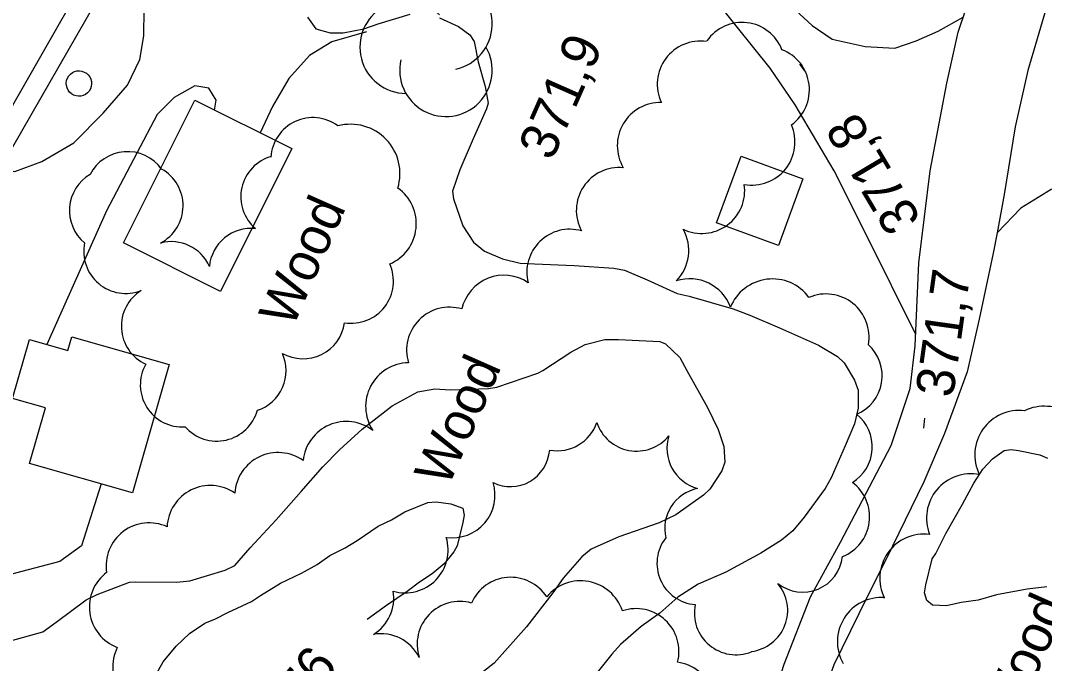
# Model space of a CAD drawing. Extents: x 287698 to 290158, y 5234163 to 5237182.
# Drawn here: x 289037.2 to 289117.9, y 5235088.9 to 5235139.6 of the extents above; entities that cross this region are included whole.
import ezdxf

# ---------------------------------------------------------------- set-up
doc = ezdxf.new("R2010")
doc.units = 0
for name, color, linetype in [('Niveau 19', 7, 'Continuous'), ('Niveau 2', 7, 'Continuous'), ('Niveau 21', 7, 'Continuous'), ('Niveau 3', 7, 'Continuous'), ('Niveau 31', 7, 'Continuous'), ('Niveau 36', 7, 'Continuous'), ('Niveau 4', 7, 'Continuous'), ('Niveau 44', 7, 'Continuous')]:
    doc.layers.add(name, color=color, linetype=linetype)

msp = doc.modelspace()

# ---------------------------------------------------------------- linework, layer by layer
at = {"layer": 'Niveau 19'}
for points in [[(289107.73, 5235114.9), (289103.97, 5235122.45), (289101.31, 5235127.75), (289098.24, 5235132.95), (289096.26, 5235135.83), (289093.69, 5235139.03), (289088.95, 5235144.98), (289085.24, 5235149.94), (289082.66, 5235154.46), (289079.51, 5235159.18), (289077.13, 5235163.07), (289075.43, 5235166.33)], [(289098.8, 5235160.37), (289096.76, 5235157.84), (289095.96, 5235155.79), (289095.59, 5235153.7), (289095.18, 5235150.34), (289095.31, 5235148.11), (289095.99, 5235144.7), (289096.84, 5235142.35), (289097.95, 5235140.7), (289099.57, 5235139.21), (289101.17, 5235138.12), (289103.75, 5235137.54), (289106.1, 5235137.41), (289107.78, 5235137.99), (289109.52, 5235138.74), (289111.49, 5235139.86)], [(289033.9, 5235128.27), (289036.72, 5235127.69), (289038.84, 5235128.47), (289041.36, 5235129.94), (289043.68, 5235132.29), (289045.59, 5235134.49), (289046.58, 5235136.53), (289046.89, 5235138.39), (289046.91, 5235140.49), (289046.53, 5235142.45), (289045.76, 5235144.17), (289043.96, 5235145.92)], [(289064.43, 5235138.69), (289061.71, 5235137.92), (289059.94, 5235136.84), (289058.32, 5235135.01), (289057.04, 5235132.82), (289056.06, 5235130.74)], [(289052.46, 5235132.53), (289052.6, 5235133.32), (289052.01, 5235134.25), (289050.91, 5235134.45), (289049.28, 5235133.52), (289047.94, 5235132.17), (289043.93, 5235124.59), (289039.24, 5235114.05)], [(289131.56, 5235129.53), (289131.16, 5235127.71), (289130.24, 5235127.33), (289121.69, 5235127.25), (289118.42, 5235126.28), (289116.02, 5235124.8), (289114.16, 5235122.86)], [(289043.52, 5235103.06), (289041.97, 5235098.17), (289040.27, 5235096.93), (289036.27, 5235095.9), (289032.9, 5235095.77), (289030.17, 5235096.53), (289028.01, 5235098.13), (289025.33, 5235101), (289023.56, 5235102.84), (289022.01, 5235103.7), (289020.36, 5235104.31)]]:
    msp.add_lwpolyline(points, dxfattribs=at)
at = {"layer": 'Niveau 2'}
for points in [[(289059.78, 5235139.85), (289060.44, 5235138.93), (289061.59, 5235138.63), (289062.61, 5235138.62), (289064.23, 5235138.93), (289065.36, 5235139.32), (289067.89, 5235140.1)], [(289070.21, 5235139.81), (289071.69, 5235139.13), (289072.59, 5235138.47), (289072.92, 5235137.93), (289073.24, 5235136.34), (289073.81, 5235134.4), (289074.03, 5235133.08), (289073.9, 5235132.64), (289072.86, 5235130.26), (289071.8, 5235127.82), (289071.23, 5235126.15), (289071.29, 5235125.53), (289072.05, 5235123.41), (289072.87, 5235122.11), (289073.75, 5235121.42), (289075.16, 5235120.8), (289076.56, 5235120.45), (289077.7, 5235120.41), (289080.81, 5235120.27), (289083.93, 5235120.07), (289084.78, 5235119.9), (289086.57, 5235119.14), (289088.94, 5235118.08), (289089.87, 5235117.86), (289093.36, 5235116.86), (289094.66, 5235116.37), (289097, 5235115.37), (289100.07, 5235114), (289101.59, 5235113.1), (289102.11, 5235112.61), (289102.93, 5235111.25), (289103.21, 5235110.45), (289103.22, 5235109.03), (289102.91, 5235107.8), (289102.18, 5235106.07), (289101.07, 5235103.53), (289100.61, 5235102.7), (289098.96, 5235100.44), (289098.05, 5235099.36), (289097.17, 5235098.62)], [(289036.36, 5235090.7), (289038.92, 5235091.4), (289039.97, 5235092.16), (289042.34, 5235093.93), (289043.21, 5235094.35), (289045.75, 5235095.32), (289046.26, 5235095.35), (289049.45, 5235095.31), (289050.51, 5235095.41), (289053.29, 5235096.25), (289054.06, 5235096.64), (289055.26, 5235098.02), (289057.31, 5235100.22), (289059.29, 5235102.47), (289060.99, 5235104.41), (289062.31, 5235105.74), (289064.11, 5235107.37), (289066.46, 5235109.21), (289068.5, 5235110.33), (289069.82, 5235110.55), (289071.05, 5235110.47), (289074.07, 5235110.58), (289074.71, 5235110.69), (289077.96, 5235111.78), (289078.35, 5235112), (289080.54, 5235113.45), (289081.68, 5235114.05), (289083.22, 5235114.44), (289084.32, 5235114.45), (289087.57, 5235114.28), (289088.01, 5235114.09), (289089.15, 5235113.03), (289089.69, 5235112), (289091.34, 5235109.07), (289092.18, 5235107.35), (289092.62, 5235106.02), (289092.7, 5235104.77), (289092.46, 5235104.08), (289091.51, 5235102.65), (289091, 5235102.17), (289088.83, 5235100.61), (289087.51, 5235100), (289084.35, 5235098.9), (289082.16, 5235097.92), (289081.41, 5235097.32), (289079.94, 5235095.62), (289079.14, 5235094.48), (289077.07, 5235091.78), (289074.5, 5235088.94), (289073.05, 5235087.79)], [(289110.11, 5235099.14), (289111.44, 5235101.46), (289112.32, 5235103.12), (289113.04, 5235104.21), (289113.79, 5235105.03), (289114.72, 5235105.68), (289115.26, 5235105.77), (289115.86, 5235105.68), (289117.54, 5235105.34), (289118.13, 5235105.08)], [(289047.81, 5235087.95), (289048.41, 5235089.02), (289049.44, 5235090.26), (289050.49, 5235091.27), (289051.69, 5235092.08), (289052.54, 5235092.43), (289053.52, 5235092.93), (289055.38, 5235093.8), (289056.08, 5235094.27), (289057.67, 5235095.23), (289059.31, 5235096.03), (289060.55, 5235096.71), (289061.54, 5235097.41), (289062.77, 5235098.02), (289063.7, 5235098.61), (289065.37, 5235099.74), (289066.41, 5235100.22), (289067.47, 5235100.85), (289069.29, 5235101.6), (289069.93, 5235101.65), (289071.1, 5235101.49), (289072.05, 5235101.14), (289072.14, 5235100.59), (289072.04, 5235100.02), (289071.59, 5235098.19), (289071.32, 5235097.71), (289070.57, 5235096.75), (289069.62, 5235095.98), (289068.63, 5235095.32), (289067.65, 5235094.58), (289066.03, 5235093.47), (289064.5, 5235092.38)], [(289097.17, 5235098.62), (289095.54, 5235097.61), (289092.77, 5235096.11), (289090.6, 5235095.15), (289089, 5235094.13), (289087.56, 5235092.88), (289086.11, 5235091.82), (289084.46, 5235090.4), (289083.79, 5235089.64), (289082.11, 5235087.53), (289080.45, 5235085.54), (289079.45, 5235084.53), (289077.4, 5235082.95), (289076.2, 5235082.15), (289073.91, 5235080.25), (289073.05, 5235079.21), (289071.94, 5235077.7)], [(289118.09, 5235094.95), (289116.53, 5235094.76), (289114.12, 5235094.31), (289112.68, 5235093.89), (289111.33, 5235093.71), (289110.17, 5235093.44), (289109.08, 5235093.49), (289108.62, 5235093.88), (289108.44, 5235094.48), (289108.55, 5235095.11), (289109.03, 5235097.16), (289109.33, 5235097.57), (289110.11, 5235099.14)]]:
    msp.add_lwpolyline(points, dxfattribs=at)
at = {"layer": 'Niveau 21'}
for points in [[(289115.65, 5235156.77), (289098.8, 5235160.37), (289092.69, 5235161.67), (289081.25, 5235164.66), (289075.01, 5235166.45), (289066.57, 5235168.08), (289061.37, 5235167.86), (289057.73, 5235166.83), (289055.3, 5235165.11), (289053.7, 5235162.94), (289051.44, 5235159.21), (289044.18, 5235146.3), (289036.84, 5235133.44), (289027.77, 5235117.51), (289019.96, 5235103.59), (289013.78, 5235092.52), (289005.44, 5235077.23), (288996.82, 5235061.84), (288991.37, 5235051.45)], [(289108.88, 5235127.74), (289110.2, 5235134.65), (289111.09, 5235138.66), (289112.35, 5235142.44), (289114.03, 5235146.2), (289115.45, 5235149.65), (289116.2, 5235152.42), (289116.66, 5235154.68), (289115.65, 5235156.77)], [(289122.63, 5235155.26), (289121.45, 5235152.61), (289120.38, 5235148.13), (289118.2, 5235141.08), (289116.59, 5235135.66), (289115.59, 5235131.22), (289114.73, 5235125.87), (289114.16, 5235122.86), (289113.85, 5235121.25), (289112.75, 5235116.05), (289111.81, 5235111.89), (289110.02, 5235107.04), (289108.38, 5235103.23), (289105.92, 5235098.14), (289103.27, 5235092.82), (289101.3, 5235088.8), (289100.17, 5235085.61), (289099.2, 5235082.75), (289097.5, 5235076.76), (289095.66, 5235069.33), (289094.48, 5235063.34), (289094.41, 5235061.32), (289094.95, 5235059.66), (289095.73, 5235058.12)], [(289087.7, 5235058.74), (289089.94, 5235064.34), (289091.89, 5235070.88), (289093.96, 5235077.95), (289095.86, 5235084.07), (289097.37, 5235088.86), (289099.46, 5235094.16), (289101.81, 5235098.46), (289105.81, 5235106.1), (289107.31, 5235110.57), (289107.69, 5235113.95), (289107.99, 5235120.5), (289108.88, 5235127.74)]]:
    msp.add_lwpolyline(points, dxfattribs=at)
at = {"layer": 'Niveau 3'}
for p, q in [((289099.09, 5235135.51), (289098.6, 5235136.14)), ((289108.38, 5235107.45), (289108.46, 5235108.25))]:
    msp.add_line(p, q, dxfattribs=at)
at = {"layer": 'Niveau 31'}
for points in [[(289058.56, 5235129.49), (289052.93, 5235118.23), (289045.28, 5235122.06), (289050.9, 5235133.31)], [(289098.84, 5235127.12), (289096.92, 5235121.86), (289092.05, 5235123.63), (289093.97, 5235128.89)], [(289048.88, 5235112.48), (289046, 5235102.36), (289037.88, 5235104.67), (289039.12, 5235109.05), (289036.54, 5235109.78), (289037.87, 5235114.44), (289040.89, 5235113.58), (289041.2, 5235114.66)]]:
    msp.add_lwpolyline(points, close=True, dxfattribs=at)
at = {"layer": 'Niveau 36'}
msp.add_ellipse((289041.767, 5235134.624), major_axis=(0.908, -0.42), ratio=0.999982, dxfattribs=at)
at = {"layer": 'Niveau 4'}
msp.add_lwpolyline([(289035.86, 5235128.39), (289044.58, 5235143.61)], dxfattribs=at)
at = {"layer": 'Niveau 44'}
for centre, radius, start, end in [((289070.706, 5235139.321), 3.649, 282.26917, 149.72626), ((289067.568, 5235137.497), 3.649, 44.11537, 269.80396), ((289070.706, 5235135.672), 3.649, 166.93686, 29.62123), ((289060.208, 5235128.626), 3.312, 53.24306, 176.70273), ((289063.189, 5235127.519), 3.892, 342.98753, 104.8686), ((289045.597, 5235125.937), 3.316, 35.9664, 152.83136), ((289057.841, 5235125.694), 3.308, 105.61924, 229.21655), ((289046.67, 5235124.989), 3.313, 297.49145, 60.85643), ((289044.324, 5235124.603), 3.307, 120.37442, 230.26333), ((289064.931, 5235123.568), 3.439, 292.92174, 54.86079), ((289055.35, 5235119.897), 3.309, 84.28344, 174.64357), ((289045.457, 5235121.391), 3.315, 168.36567, 291.646), ((289049.041, 5235118.854), 3.304, 24.14828, 104.7377), ((289063.252, 5235119.038), 3.311, 260.74886, 24.29359), ((289096.448, 5235115.64), 3.578, 36.33287, 158.00814), ((289048.423, 5235115.497), 3.309, 121.78049, 245.20162), ((289059.439, 5235116.236), 3.313, 240.47848, 351.91809), ((289054.795, 5235111.995), 3.304, 288.38798, 24.2699), ((289049.918, 5235110.862), 3.31, 150.54438, 273.97068), ((289052.639, 5235109.755), 3.321, 221.37484, 344.36423), ((289081.326, 5235091.944), 3.475, 18.56806, 140.36652)]:
    msp.add_arc(centre, radius, start, end, dxfattribs=at)
for centre, major_axis, ratio, start_param, end_param in [((289094.052, 5235136.053), (0.677, 3.322), 0.996881, 5.286525, 7.443557), ((289090.758, 5235134.574), (-0.756, -3.308), 0.998757, 3.219682, 5.376389), ((289095.972, 5235134.122), (2.177, 2.609), 0.997803, 4.456582, 6.609537), ((289087.623, 5235129.723), (-2.455, 2.363), 0.999927, 5.459114, 7.583189), ((289094.837, 5235130.002), (2.586, 2.19), 0.998713, 3.830302, 5.992764), ((289084.367, 5235124.621), (-1.87, -2.822), 0.998737, 3.631775, 5.793003), ((289090.868, 5235126.192), (3.394, -0.109), 0.998679, 4.300379, 6.456645), ((289080.477, 5235119.74), (-1.615, -2.987), 0.999029, 3.36529, 5.451254), ((289086.457, 5235121.448), (1.8, 2.884), 0.998992, 4.490572, 5.787693), ((289075.274, 5235116.114), (-2.361, -2.441), 0.999449, 3.313046, 5.262392), ((289089.932, 5235115.835), (-3.358, 0.511), 0.999937, 3.636698, 5.181255), ((289100.667, 5235114.637), (-2.657, 2.118), 0.999937, 3.634973, 5.789805), ((289070.991, 5235113.602), (-2.389, -2.406), 0.998997, 3.633886, 5.790891), ((289101.812, 5235111.58), (0.768, 3.202), 0.998314, 3.776861, 5.786632), ((289067.82, 5235109.164), (-3.049, 1.607), 0.999995, 5.217612, 7.349959), ((289115.889, 5235105.353), (-1.432, -3.187), 0.999119, 3.440229, 5.594878), ((289117.875, 5235105.688), (-2.86, 2.012), 0.999985, 3.638399, 5.786379), ((289062.854, 5235104.558), (-0.573, 3.373), 0.999927, 5.459441, 7.585683), ((289101.036, 5235105.976), (-0.179, 3.283), 0.999732, 3.635569, 5.555045), ((289079.494, 5235108.947), (2.916, 1.503), 0.996783, 4.052448, 5.483259), ((289085.728, 5235108.918), (3.234, -0.597), 0.996206, 3.637344, 5.787434), ((289091.411, 5235105.852), (2.28, -2.36), 0.997985, 3.632585, 5.24516), ((289057.47, 5235102.116), (-0.243, -3.408), 0.999983, 2.594461, 4.7207), ((289075.753, 5235106.125), (0.692, -3.216), 0.95672, 5.626334, 7.530262), ((289112.107, 5235100.348), (-2.694, 2.256), 0.999995, 5.222565, 7.3496), ((289052.123, 5235099.528), (-1.512, 3.053), 0.999949, 5.218498, 7.349504), ((289071.192, 5235102.186), (3.34, -0.538), 0.998395, 4.734661, 6.738526), ((289091.235, 5235099.523), (-3.203, 0.713), 0.986943, 5.14201, 6.726926), ((289100.737, 5235100.465), (3.343, -0.448), 0.999856, 5.223175, 7.347639), ((289047.298, 5235096.606), (-2.701, -2.044), 0.999237, 3.631675, 5.793102), ((289067.5, 5235097.847), (3.314, -0.664), 0.998059, 4.624765, 6.779987), ((289090.631, 5235096.81), (-3.066, -1.2), 0.992235, 5.249513, 7.401021), ((289108.398, 5235095.613), (-0.916, -3.372), 0.998889, 3.2831, 5.43779), ((289098.832, 5235097.7), (1.22, -2.929), 0.998722, 5.220483, 7.342833), ((289045.987, 5235093.355), (0.466, -3.367), 0.999225, 3.638541, 5.786237), ((289075.816, 5235092.324), (-3.366, -0.278), 0.998417, 3.63469, 5.790088), ((289094.372, 5235093.084), (3.162, 0.886), 0.993431, 4.567218, 6.717646), ((289063.218, 5235094.063), (3.219, 1.019), 0.999023, 4.962166, 6.138925), ((289071.807, 5235090.42), (-2.341, -2.432), 0.999225, 3.634439, 5.790339), ((289105.048, 5235090.616), (0.644, -3.426), 0.998079, 2.881084, 5.041697), ((289085.703, 5235089.849), (-2.474, 2.303), 0.998709, 3.637167, 5.787611), ((289093.574, 5235092.874), (3.282, 0.117), 0.999599, 2.898567, 5.055497), ((289065.572, 5235087.874), (-3.379, 0.102), 0.998414, 3.635877, 4.912524), ((289047.826, 5235088.665), (0.898, -3.267), 0.99957, 3.982816, 6.141254), ((289088.517, 5235085.656), (-1.192, 3.156), 0.999604, 3.634507, 5.790271)]:
    msp.add_ellipse(centre, major_axis=major_axis, ratio=ratio, start_param=start_param, end_param=end_param, dxfattribs=at)

# ---------------------------------------------------------------- texts
at = {"layer": 'Niveau 2'}
msp.add_text('376', height=3, rotation=51.89158, dxfattribs=at).set_placement((289058.14, 5235083.45))
at = {"layer": 'Niveau 3'}
for s, rotation, p in [('371,9', 66.1217, (289079.06, 5235128.44)), ('371,8', 120.79758, (289108.23, 5235123.92)), ('371,7', 82.02835, (289110.68, 5235109.79))]:
    msp.add_text(s, height=3, rotation=rotation, dxfattribs=at).set_placement(p)
at = {"layer": 'Niveau 44'}
for p in [(289058.61, 5235115.27), (289070.87, 5235102.72), (289115.49, 5235083.92)]:
    msp.add_text('Wood', height=3, rotation=66.1217, dxfattribs=at).set_placement(p)

doc.saveas('drawing.dxf')
